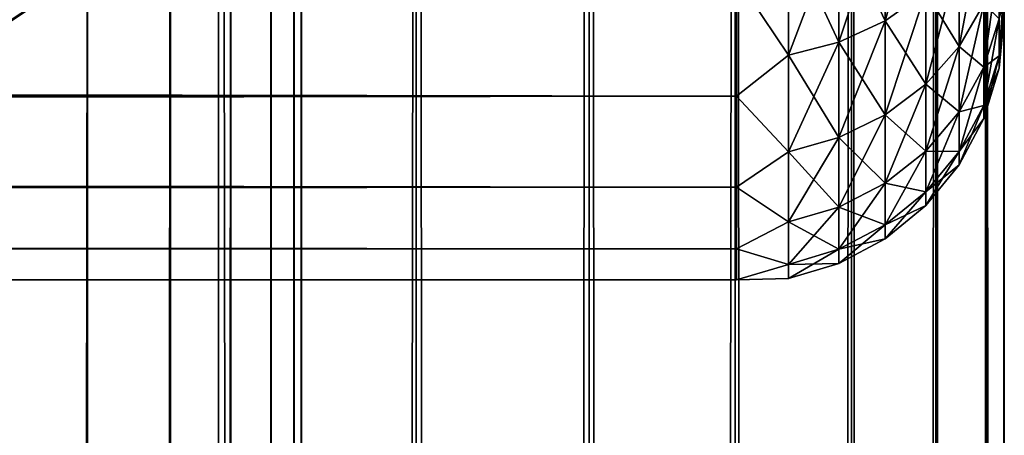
# Model space of a CAD drawing. Extents: x -265 to 265, y 0 to 1027.
# Tile 281 of 295: x 257.65 to 265, y 986.37 to 989.47. Entities that reach past the tile are written whole.
import ezdxf

# ---------------------------------------------------------------- set-up
doc = ezdxf.new("R2010")
doc.units = 0
doc.header["$LTSCALE"] = 41.718519
for name, color, linetype in [('103', 7, 'CONTINUOUS'), ('104', 7, 'CONTINUOUS'), ('118', 7, 'CONTINUOUS'), ('122', 7, 'CONTINUOUS'), ('126', 7, 'CONTINUOUS'), ('4', 7, 'CONTINUOUS'), ('8', 7, 'CONTINUOUS')]:
    doc.layers.add(name, color=color, linetype=linetype)

msp = doc.modelspace()

# ---------------------------------------------------------------- linework, layer by layer
at = {"layer": '103', "color": 7, "linetype": 'CONTINUOUS'}
for points in [[(257.5, 1, 12.9904), (259.1314, 1, 11.9003), (257.5, 1019, 12.9904), (257.5, 1, 12.9904)], [(257.5, 1019, 12.9904), (259.1314, 1, 11.9003), (259.1314, 1019, 11.9003), (257.5, 1019, 12.9904)], [(259.1314, 1, 11.9003), (260.6066, 1, 10.6066), (259.1314, 1019, 11.9003), (259.1314, 1, 11.9003)], [(259.1314, 1019, 11.9003), (260.6066, 1, 10.6066), (260.6066, 1019, 10.6066), (259.1314, 1019, 11.9003)], [(260.6066, 1, 10.6066), (261.9003, 1, 9.1314), (260.6066, 1019, 10.6066), (260.6066, 1, 10.6066)], [(260.6066, 1019, 10.6066), (261.9003, 1, 9.1314), (261.9003, 1019, 9.1314), (260.6066, 1019, 10.6066)], [(261.9003, 1, 9.1314), (262.9904, 1, 7.5), (261.9003, 1019, 9.1314), (261.9003, 1, 9.1314)], [(261.9003, 1019, 9.1314), (262.9904, 1, 7.5), (262.9904, 1019, 7.5), (261.9003, 1019, 9.1314)], [(262.9904, 1, 7.5), (263.8582, 1, 5.7403), (262.9904, 1019, 7.5), (262.9904, 1, 7.5)], [(262.9904, 1019, 7.5), (263.8582, 1, 5.7403), (263.8582, 1019, 5.7403), (262.9904, 1019, 7.5)], [(263.8582, 1, 5.7403), (264.4889, 1, 3.8823), (263.8582, 1019, 5.7403), (263.8582, 1, 5.7403)], [(263.8582, 1019, 5.7403), (264.4889, 1, 3.8823), (264.4889, 1019, 3.8823), (263.8582, 1019, 5.7403)], [(264.4889, 1, 3.8823), (264.8717, 1, 1.9579), (264.4889, 1019, 3.8823), (264.4889, 1, 3.8823)], [(264.4889, 1019, 3.8823), (264.8717, 1, 1.9579), (264.8717, 1019, 1.9579), (264.4889, 1019, 3.8823)], [(264.8717, 1, 1.9579), (265, 1), (264.8717, 1019, 1.9579), (264.8717, 1, 1.9579)], [(264.8717, 1019, 1.9579), (265, 1), (265, 1019), (264.8717, 1019, 1.9579)]]:
    msp.add_3dface(points, dxfattribs=at)
at = {"layer": '104', "color": 7, "linetype": 'CONTINUOUS'}
for points in [[(260.6066, 1019, -10.6066), (260.6066, 1, -10.6066), (259.75, 20, -11.399), (260.6066, 1019, -10.6066)], [(259.75, 1000, -11.399), (260.6066, 1019, -10.6066), (259.75, 20, -11.399), (259.75, 1000, -11.399)], [(261.9003, 1, -9.1314), (260.6066, 1, -10.6066), (261.9003, 1019, -9.1314), (261.9003, 1, -9.1314)], [(261.9003, 1019, -9.1314), (260.6066, 1, -10.6066), (260.6066, 1019, -10.6066), (261.9003, 1019, -9.1314)], [(262.9904, 1, -7.5), (261.9003, 1, -9.1314), (262.9904, 1019, -7.5), (262.9904, 1, -7.5)], [(262.9904, 1019, -7.5), (261.9003, 1, -9.1314), (261.9003, 1019, -9.1314), (262.9904, 1019, -7.5)], [(263.8582, 1, -5.7403), (262.9904, 1, -7.5), (263.8582, 1019, -5.7403), (263.8582, 1, -5.7403)], [(263.8582, 1019, -5.7403), (262.9904, 1, -7.5), (262.9904, 1019, -7.5), (263.8582, 1019, -5.7403)], [(264.4889, 1, -3.8823), (263.8582, 1, -5.7403), (264.4889, 1019, -3.8823), (264.4889, 1, -3.8823)], [(264.4889, 1019, -3.8823), (263.8582, 1, -5.7403), (263.8582, 1019, -5.7403), (264.4889, 1019, -3.8823)], [(264.8717, 1, -1.9579), (264.4889, 1, -3.8823), (264.8717, 1019, -1.9579), (264.8717, 1, -1.9579)], [(264.8717, 1019, -1.9579), (264.4889, 1, -3.8823), (264.4889, 1019, -3.8823), (264.8717, 1019, -1.9579)], [(265, 1019), (265, 1), (264.8717, 1, -1.9579), (265, 1019)], [(265, 1019), (264.8717, 1, -1.9579), (264.8717, 1019, -1.9579), (265, 1019)], [(259.6951, 998.9668, -11.4457), (259.75, 1000, -11.399), (259.6951, 21.0333, -11.4457), (259.6951, 998.9668, -11.4457)], [(259.6951, 21.0333, -11.4457), (259.75, 1000, -11.399), (259.75, 20, -11.399), (259.6951, 21.0333, -11.4457)], [(259.525, 997.9175, -11.5877), (259.6951, 998.9668, -11.4457), (259.525, 22.0825, -11.5877), (259.525, 997.9175, -11.5877)], [(259.525, 22.0825, -11.5877), (259.6951, 998.9668, -11.4457), (259.6951, 21.0333, -11.4457), (259.525, 22.0825, -11.5877)], [(259.2244, 996.842, -11.8284), (259.525, 997.9175, -11.5877), (259.2244, 23.1581, -11.8284), (259.2244, 996.842, -11.8284)], [(259.2244, 23.1581, -11.8284), (259.525, 997.9175, -11.5877), (259.525, 22.0825, -11.5877), (259.2244, 23.1581, -11.8284)], [(258.7723, 995.7446, -12.1674), (259.2244, 996.842, -11.8284), (258.7723, 24.2554, -12.1674), (258.7723, 995.7446, -12.1674)], [(258.7723, 24.2554, -12.1674), (259.2244, 996.842, -11.8284), (259.2244, 23.1581, -11.8284), (258.7723, 24.2554, -12.1674)], [(258.1533, 994.6534, -12.5906), (258.7723, 995.7446, -12.1674), (258.1533, 25.3466, -12.5906), (258.1533, 994.6534, -12.5906)], [(258.1533, 25.3466, -12.5906), (258.7723, 995.7446, -12.1674), (258.7723, 24.2554, -12.1674), (258.1533, 25.3466, -12.5906)], [(257.3737, 993.621, -13.0625), (258.1533, 994.6534, -12.5906), (257.3737, 26.379, -13.0625), (257.3737, 993.621, -13.0625)], [(257.3737, 26.379, -13.0625), (258.1533, 994.6534, -12.5906), (258.1533, 25.3466, -12.5906), (257.3737, 26.379, -13.0625)]]:
    msp.add_3dface(points, dxfattribs=at)
at = {"layer": '118', "color": 7, "linetype": 'CONTINUOUS'}
for points in [[(256.5, 988.7417, -74), (257.9139, 989.6864, -74), (256.5, 988.7417, -26), (256.5, 988.7417, -74)], [(256.5, 988.7417, -26), (257.9139, 989.6864, -74), (257.9139, 989.6864, -26), (256.5, 988.7417, -26)]]:
    msp.add_3dface(points, dxfattribs=at)
at = {"layer": '122', "color": 7, "linetype": 'CONTINUOUS'}
msp.add_3dface([(257.9139, 989.6864, -74), (256.5, 988.7417, -74), (257.6265, 989.5031, -74.2225), (257.9139, 989.6864, -74)], dxfattribs=at)
at = {"layer": '126', "color": 7, "linetype": 'CONTINUOUS'}
msp.add_3dface([(256.5, 988.7417, -26), (257.9139, 989.6864, -26), (257.6266, 989.5029, -25.7786), (256.5, 988.7417, -26)], dxfattribs=at)
at = {"layer": '4', "color": 7, "linetype": 'CONTINUOUS'}
for points in [[(-263, 988.9014, 21.7492), (-263, 989.7879, 20.2915), (263, 988.9014, 21.7492), (-263, 988.9014, 21.7492)], [(263, 988.9014, 21.7492), (-263, 989.7879, 20.2915), (263, 989.7879, 20.2915), (263, 988.9014, 21.7492)], [(-263, 989.7879, 34.7085), (-263, 988.9014, 33.2508), (263, 989.7879, 34.7085), (-263, 989.7879, 34.7085)], [(263, 989.7879, 34.7085), (-263, 988.9014, 33.2508), (263, 988.9014, 33.2508), (263, 989.7879, 34.7085)], [(-263, 988.2217, 23.314), (-263, 988.9014, 21.7492), (263, 988.2217, 23.314), (-263, 988.2217, 23.314)], [(263, 988.2217, 23.314), (-263, 988.9014, 21.7492), (263, 988.9014, 21.7492), (263, 988.2217, 23.314)], [(-263, 988.9014, 33.2508), (-263, 988.2217, 31.686), (263, 988.9014, 33.2508), (-263, 988.9014, 33.2508)], [(263, 988.9014, 33.2508), (-263, 988.2217, 31.686), (263, 988.2217, 31.686), (263, 988.9014, 33.2508)], [(-263, 987.7614, 24.9568), (-263, 988.2217, 23.314), (263, 987.7614, 24.9568), (-263, 987.7614, 24.9568)], [(263, 987.7614, 24.9568), (-263, 988.2217, 23.314), (263, 988.2217, 23.314), (263, 987.7614, 24.9568)], [(-263, 988.2217, 31.686), (-263, 987.7614, 30.0432), (263, 988.2217, 31.686), (-263, 988.2217, 31.686)], [(263, 988.2217, 31.686), (-263, 987.7614, 30.0432), (263, 987.7614, 30.0432), (263, 988.2217, 31.686)], [(-263, 987.5291, 26.647), (-263, 987.7614, 24.9568), (263, 987.5291, 26.647), (-263, 987.5291, 26.647)], [(263, 987.5291, 26.647), (-263, 987.7614, 24.9568), (263, 987.7614, 24.9568), (263, 987.5291, 26.647)], [(-263, 987.7614, 30.0432), (-263, 987.5291, 28.353), (263, 987.7614, 30.0432), (-263, 987.7614, 30.0432)], [(263, 987.7614, 30.0432), (-263, 987.5291, 28.353), (263, 987.5291, 28.353), (263, 987.7614, 30.0432)], [(-263, 987.5291, 28.353), (-263, 987.5291, 26.647), (263, 987.5291, 28.353), (-263, 987.5291, 28.353)], [(263, 987.5291, 28.353), (-263, 987.5291, 26.647), (263, 987.5291, 26.647), (263, 987.5291, 28.353)]]:
    msp.add_3dface(points, dxfattribs=at)
at = {"layer": '8', "color": 7, "linetype": 'CONTINUOUS'}
for points in [[(264.4134, 989.6813, 33.4575), (264.4134, 990.5472, 34.7534), (264.1098, 989.4658, 33.5819), (264.4134, 989.6813, 33.4575)], [(264.1098, 989.4658, 33.5819), (264.4134, 990.5472, 34.7534), (264.1098, 990.3498, 34.9049), (264.1098, 989.4658, 33.5819)], [(264.1098, 990.3498, 20.0951), (264.1098, 989.4658, 21.4181), (263.7636, 990.2033, 19.9827), (264.1098, 990.3498, 20.0951)], [(264.1098, 989.4658, 33.5819), (264.1098, 990.3498, 34.9049), (263.7636, 989.3059, 33.6743), (264.1098, 989.4658, 33.5819)], [(263.7636, 989.3059, 33.6743), (264.1098, 990.3498, 34.9049), (263.7636, 990.2033, 35.0173), (263.7636, 989.3059, 33.6743)], [(264.1098, 990.3498, 20.0951), (264.4134, 989.6813, 21.5425), (264.1098, 989.4658, 21.4181), (264.1098, 990.3498, 20.0951)], [(264.8476, 989.5918, 31.8112), (264.8476, 990.2436, 33.1329), (264.6625, 989.2721, 31.9436), (264.8476, 989.5918, 31.8112)], [(264.6625, 989.2721, 31.9436), (264.8476, 990.2436, 33.1329), (264.6625, 989.9439, 33.3059), (264.6625, 989.2721, 31.9436)], [(263.7636, 990.2033, 19.9827), (263.7636, 989.3059, 21.3257), (263.3879, 990.1132, 19.9136), (263.7636, 990.2033, 19.9827)], [(263.7636, 989.3059, 33.6743), (263.7636, 990.2033, 35.0173), (263.3879, 989.2076, 33.731), (263.7636, 989.3059, 33.6743)], [(263.3879, 989.2076, 33.731), (263.7636, 990.2033, 35.0173), (263.3879, 990.1132, 35.0864), (263.3879, 989.2076, 33.731)], [(263.7636, 990.2033, 19.9827), (264.1098, 989.4658, 21.4181), (263.7636, 989.3059, 21.3257), (263.7636, 990.2033, 19.9827)], [(263, 989.7879, 34.7085), (263.3879, 989.2076, 33.731), (263.3879, 990.1132, 35.0864), (263, 989.7879, 34.7085)], [(263, 989.7879, 20.2915), (263.3879, 990.1132, 19.9136), (263.3879, 989.2076, 21.269), (263, 989.7879, 20.2915)], [(263.3879, 990.1132, 19.9136), (263.7636, 989.3059, 21.3257), (263.3879, 989.2076, 21.269), (263.3879, 990.1132, 19.9136)], [(264.6625, 989.9439, 21.6941), (264.6625, 989.2721, 23.0564), (264.4134, 989.6813, 21.5425), (264.6625, 989.9439, 21.6941)], [(264.6625, 989.2721, 31.9436), (264.6625, 989.9439, 33.3059), (264.4134, 988.9919, 32.0597), (264.6625, 989.2721, 31.9436)], [(264.4134, 988.9919, 32.0597), (264.6625, 989.9439, 33.3059), (264.4134, 989.6813, 33.4575), (264.4134, 988.9919, 32.0597)], [(264.6625, 989.9439, 21.6941), (264.8476, 989.5918, 23.1888), (264.6625, 989.2721, 23.0564), (264.6625, 989.9439, 21.6941)], [(264.9616, 989.4809, 30.3186), (264.9616, 989.9388, 31.6675), (264.8476, 989.1181, 30.4158), (264.9616, 989.4809, 30.3186)], [(264.8476, 989.1181, 30.4158), (264.9616, 989.9388, 31.6675), (264.8476, 989.5918, 31.8112), (264.8476, 989.1181, 30.4158)], [(263, 989.7879, 34.7085), (263, 988.9014, 33.2508), (263.3879, 989.2076, 33.731), (263, 989.7879, 34.7085)], [(263, 988.9014, 21.7492), (263, 989.7879, 20.2915), (263.3879, 989.2076, 21.269), (263, 988.9014, 21.7492)], [(265, 989.6069, 28.9943), (265, 989.74, 29.7319), (264.9616, 989.203, 28.9215), (265, 989.6069, 28.9943)], [(264.9616, 989.203, 28.9215), (265, 989.74, 29.7319), (264.9616, 989.4809, 30.3186), (264.9616, 989.203, 28.9215)], [(264.4134, 989.6813, 21.5425), (264.4134, 988.9919, 22.9403), (264.1098, 989.4658, 21.4181), (264.4134, 989.6813, 21.5425)], [(264.4134, 988.9919, 32.0597), (264.4134, 989.6813, 33.4575), (264.1098, 988.7621, 32.1549), (264.4134, 988.9919, 32.0597)], [(264.1098, 988.7621, 32.1549), (264.4134, 989.6813, 33.4575), (264.1098, 989.4658, 33.5819), (264.1098, 988.7621, 32.1549)], [(264.4134, 989.6813, 21.5425), (264.6625, 989.2721, 23.0564), (264.4134, 988.9919, 22.9403), (264.4134, 989.6813, 21.5425)], [(264.8476, 989.5918, 23.1888), (264.8476, 989.1181, 24.5842), (264.6625, 989.2721, 23.0564), (264.8476, 989.5918, 23.1888)], [(264.8476, 989.1181, 30.4158), (264.8476, 989.5918, 31.8112), (264.6625, 988.7839, 30.5054), (264.8476, 989.1181, 30.4158)], [(264.6625, 988.7839, 30.5054), (264.8476, 989.5918, 31.8112), (264.6625, 989.2721, 31.9436), (264.6625, 988.7839, 30.5054)], [(264.8476, 989.5918, 23.1888), (264.9616, 989.4809, 24.6814), (264.8476, 989.1181, 24.5842), (264.8476, 989.5918, 23.1888)], [(265, 989.6069, 26.0057), (265, 989.5268, 26.7509), (264.9616, 989.203, 26.0785), (265, 989.6069, 26.0057)], [(264.9616, 989.4809, 24.6814), (265, 989.6069, 26.0057), (264.9616, 989.203, 26.0785), (264.9616, 989.4809, 24.6814)], [(265, 989.5268, 28.2491), (265, 989.6069, 28.9943), (264.9616, 989.203, 28.9215), (265, 989.5268, 28.2491)], [(265, 989.5268, 26.7509), (265, 989.5, 27.5), (264.9616, 989.203, 26.0785), (265, 989.5268, 26.7509)], [(265, 989.5, 27.5), (265, 989.5268, 28.2491), (264.9616, 989.1098, 27.5), (265, 989.5, 27.5)], [(264.9616, 989.1098, 27.5), (265, 989.5268, 28.2491), (264.9616, 989.203, 28.9215), (264.9616, 989.1098, 27.5)], [(264.1098, 989.4658, 21.4181), (264.1098, 988.7621, 22.8451), (263.7636, 989.3059, 21.3257), (264.1098, 989.4658, 21.4181)], [(264.1098, 988.7621, 32.1549), (264.1098, 989.4658, 33.5819), (263.7636, 988.5915, 32.2256), (264.1098, 988.7621, 32.1549)], [(263.7636, 988.5915, 32.2256), (264.1098, 989.4658, 33.5819), (263.7636, 989.3059, 33.6743), (263.7636, 988.5915, 32.2256)], [(264.1098, 989.4658, 21.4181), (264.4134, 988.9919, 22.9403), (264.1098, 988.7621, 22.8451), (264.1098, 989.4658, 21.4181)], [(264.9616, 989.4809, 24.6814), (264.9616, 989.203, 26.0785), (264.8476, 989.1181, 24.5842), (264.9616, 989.4809, 24.6814)], [(264.9616, 989.203, 28.9215), (264.9616, 989.4809, 30.3186), (264.8476, 988.8307, 28.9705), (264.9616, 989.203, 28.9215)], [(264.8476, 988.8307, 28.9705), (264.9616, 989.4809, 30.3186), (264.8476, 989.1181, 30.4158), (264.8476, 988.8307, 28.9705)], [(264.9616, 989.203, 26.0785), (265, 989.5, 27.5), (264.9616, 989.1098, 27.5), (264.9616, 989.203, 26.0785)], [(263.7636, 989.3059, 21.3257), (263.7636, 988.5915, 22.7744), (263.3879, 989.2076, 21.269), (263.7636, 989.3059, 21.3257)], [(263.7636, 988.5915, 32.2256), (263.7636, 989.3059, 33.6743), (263.3879, 988.4866, 32.269), (263.7636, 988.5915, 32.2256)], [(263.3879, 988.4866, 32.269), (263.7636, 989.3059, 33.6743), (263.3879, 989.2076, 33.731), (263.3879, 988.4866, 32.269)], [(263.7636, 989.3059, 21.3257), (264.1098, 988.7621, 22.8451), (263.7636, 988.5915, 22.7744), (263.7636, 989.3059, 21.3257)], [(264.6625, 989.2721, 23.0564), (264.6625, 988.7839, 24.4946), (264.4134, 988.9919, 22.9403), (264.6625, 989.2721, 23.0564)], [(264.6625, 988.7839, 30.5054), (264.6625, 989.2721, 31.9436), (264.4134, 988.4909, 30.5838), (264.6625, 988.7839, 30.5054)], [(264.4134, 988.4909, 30.5838), (264.6625, 989.2721, 31.9436), (264.4134, 988.9919, 32.0597), (264.4134, 988.4909, 30.5838)], [(264.6625, 989.2721, 23.0564), (264.8476, 989.1181, 24.5842), (264.6625, 988.7839, 24.4946), (264.6625, 989.2721, 23.0564)], [(263, 988.9014, 33.2508), (263.3879, 988.4866, 32.269), (263.3879, 989.2076, 33.731), (263, 988.9014, 33.2508)], [(263, 988.9014, 21.7492), (263.3879, 989.2076, 21.269), (263.3879, 988.4866, 22.731), (263, 988.9014, 21.7492)], [(263.3879, 989.2076, 21.269), (263.7636, 988.5915, 22.7744), (263.3879, 988.4866, 22.731), (263.3879, 989.2076, 21.269)], [(264.9616, 989.203, 26.0785), (264.9616, 989.1098, 27.5), (264.8476, 988.8307, 26.0295), (264.9616, 989.203, 26.0785)], [(264.8476, 989.1181, 24.5842), (264.9616, 989.203, 26.0785), (264.8476, 988.8307, 26.0295), (264.8476, 989.1181, 24.5842)], [(264.9616, 989.1098, 27.5), (264.9616, 989.203, 28.9215), (264.8476, 988.7343, 27.5), (264.9616, 989.1098, 27.5)], [(264.8476, 988.7343, 27.5), (264.9616, 989.203, 28.9215), (264.8476, 988.8307, 28.9705), (264.8476, 988.7343, 27.5)], [(264.8476, 989.1181, 24.5842), (264.8476, 988.8307, 26.0295), (264.6625, 988.7839, 24.4946), (264.8476, 989.1181, 24.5842)], [(264.8476, 988.8307, 28.9705), (264.8476, 989.1181, 30.4158), (264.6625, 988.4875, 29.0156), (264.8476, 988.8307, 28.9705)], [(264.6625, 988.4875, 29.0156), (264.8476, 989.1181, 30.4158), (264.6625, 988.7839, 30.5054), (264.6625, 988.4875, 29.0156)], [(264.8476, 988.8307, 26.0295), (264.9616, 989.1098, 27.5), (264.8476, 988.7343, 27.5), (264.8476, 988.8307, 26.0295)], [(264.4134, 988.9919, 22.9403), (264.4134, 988.4909, 24.4162), (264.1098, 988.7621, 22.8451), (264.4134, 988.9919, 22.9403)], [(264.4134, 988.4909, 30.5838), (264.4134, 988.9919, 32.0597), (264.1098, 988.2507, 30.6482), (264.4134, 988.4909, 30.5838)], [(264.1098, 988.2507, 30.6482), (264.4134, 988.9919, 32.0597), (264.1098, 988.7621, 32.1549), (264.1098, 988.2507, 30.6482)], [(264.4134, 988.9919, 22.9403), (264.6625, 988.7839, 24.4946), (264.4134, 988.4909, 24.4162), (264.4134, 988.9919, 22.9403)], [(263, 988.9014, 33.2508), (263, 988.2217, 31.686), (263.3879, 988.4866, 32.269), (263, 988.9014, 33.2508)], [(263, 988.2217, 23.314), (263, 988.9014, 21.7492), (263.3879, 988.4866, 22.731), (263, 988.2217, 23.314)], [(264.6625, 988.7839, 24.4946), (264.6625, 988.4875, 25.9844), (264.4134, 988.4909, 24.4162), (264.6625, 988.7839, 24.4946)], [(264.6625, 988.4875, 29.0156), (264.6625, 988.7839, 30.5054), (264.4134, 988.1869, 29.0552), (264.6625, 988.4875, 29.0156)], [(264.4134, 988.1869, 29.0552), (264.6625, 988.7839, 30.5054), (264.4134, 988.4909, 30.5838), (264.4134, 988.1869, 29.0552)], [(264.8476, 988.8307, 26.0295), (264.8476, 988.7343, 27.5), (264.6625, 988.4875, 25.9844), (264.8476, 988.8307, 26.0295)], [(264.6625, 988.7839, 24.4946), (264.8476, 988.8307, 26.0295), (264.6625, 988.4875, 25.9844), (264.6625, 988.7839, 24.4946)], [(264.8476, 988.7343, 27.5), (264.8476, 988.8307, 28.9705), (264.6625, 988.3882, 27.5), (264.8476, 988.7343, 27.5)], [(264.6625, 988.3882, 27.5), (264.8476, 988.8307, 28.9705), (264.6625, 988.4875, 29.0156), (264.6625, 988.3882, 27.5)], [(264.1098, 988.7621, 22.8451), (264.1098, 988.2507, 24.3518), (263.7636, 988.5915, 22.7744), (264.1098, 988.7621, 22.8451)], [(264.1098, 988.2507, 30.6482), (264.1098, 988.7621, 32.1549), (263.7636, 988.0723, 30.696), (264.1098, 988.2507, 30.6482)], [(263.7636, 988.0723, 30.696), (264.1098, 988.7621, 32.1549), (263.7636, 988.5915, 32.2256), (263.7636, 988.0723, 30.696)], [(264.1098, 988.7621, 22.8451), (264.4134, 988.4909, 24.4162), (264.1098, 988.2507, 24.3518), (264.1098, 988.7621, 22.8451)], [(264.6625, 988.4875, 25.9844), (264.8476, 988.7343, 27.5), (264.6625, 988.3882, 27.5), (264.6625, 988.4875, 25.9844)], [(263.7636, 988.5915, 22.7744), (263.7636, 988.0723, 24.304), (263.3879, 988.4866, 22.731), (263.7636, 988.5915, 22.7744)], [(263.7636, 988.0723, 30.696), (263.7636, 988.5915, 32.2256), (263.3879, 987.9626, 30.7254), (263.7636, 988.0723, 30.696)], [(263.3879, 987.9626, 30.7254), (263.7636, 988.5915, 32.2256), (263.3879, 988.4866, 32.269), (263.3879, 987.9626, 30.7254)], [(263.7636, 988.5915, 22.7744), (264.1098, 988.2507, 24.3518), (263.7636, 988.0723, 24.304), (263.7636, 988.5915, 22.7744)], [(263, 988.2217, 31.686), (263.3879, 987.9626, 30.7254), (263.3879, 988.4866, 32.269), (263, 988.2217, 31.686)], [(263, 988.2217, 23.314), (263.3879, 988.4866, 22.731), (263.3879, 987.9626, 24.2746), (263, 988.2217, 23.314)], [(263.3879, 988.4866, 22.731), (263.7636, 988.0723, 24.304), (263.3879, 987.9626, 24.2746), (263.3879, 988.4866, 22.731)], [(264.4134, 988.4909, 24.4162), (264.4134, 988.1869, 25.9448), (264.1098, 988.2507, 24.3518), (264.4134, 988.4909, 24.4162)], [(264.4134, 988.1869, 29.0552), (264.4134, 988.4909, 30.5838), (264.1098, 987.9403, 29.0877), (264.4134, 988.1869, 29.0552)], [(264.1098, 987.9403, 29.0877), (264.4134, 988.4909, 30.5838), (264.1098, 988.2507, 30.6482), (264.1098, 987.9403, 29.0877)], [(264.4134, 988.4909, 24.4162), (264.6625, 988.4875, 25.9844), (264.4134, 988.1869, 25.9448), (264.4134, 988.4909, 24.4162)], [(264.6625, 988.4875, 25.9844), (264.6625, 988.3882, 27.5), (264.4134, 988.1869, 25.9448), (264.6625, 988.4875, 25.9844)], [(264.6625, 988.3882, 27.5), (264.6625, 988.4875, 29.0156), (264.4134, 988.085, 27.5), (264.6625, 988.3882, 27.5)], [(264.4134, 988.085, 27.5), (264.6625, 988.4875, 29.0156), (264.4134, 988.1869, 29.0552), (264.4134, 988.085, 27.5)], [(264.4134, 988.1869, 25.9448), (264.6625, 988.3882, 27.5), (264.4134, 988.085, 27.5), (264.4134, 988.1869, 25.9448)], [(263, 988.2217, 31.686), (263, 987.7614, 30.0432), (263.3879, 987.9626, 30.7254), (263, 988.2217, 31.686)], [(263, 987.7614, 24.9568), (263, 988.2217, 23.314), (263.3879, 987.9626, 24.2746), (263, 987.7614, 24.9568)], [(264.1098, 988.2507, 24.3518), (264.1098, 987.9403, 25.9123), (263.7636, 988.0723, 24.304), (264.1098, 988.2507, 24.3518)], [(264.1098, 987.9403, 29.0877), (264.1098, 988.2507, 30.6482), (263.7636, 987.7571, 29.1118), (264.1098, 987.9403, 29.0877)], [(263.7636, 987.7571, 29.1118), (264.1098, 988.2507, 30.6482), (263.7636, 988.0723, 30.696), (263.7636, 987.7571, 29.1118)], [(264.1098, 988.2507, 24.3518), (264.4134, 988.1869, 25.9448), (264.1098, 987.9403, 25.9123), (264.1098, 988.2507, 24.3518)], [(264.4134, 988.1869, 25.9448), (264.4134, 988.085, 27.5), (264.1098, 987.9403, 25.9123), (264.4134, 988.1869, 25.9448)], [(264.4134, 988.085, 27.5), (264.4134, 988.1869, 29.0552), (264.1098, 987.8362, 27.5), (264.4134, 988.085, 27.5)], [(264.1098, 987.8362, 27.5), (264.4134, 988.1869, 29.0552), (264.1098, 987.9403, 29.0877), (264.1098, 987.8362, 27.5)], [(263.7636, 988.0723, 24.304), (263.7636, 987.7571, 25.8882), (263.3879, 987.9626, 24.2746), (263.7636, 988.0723, 24.304)], [(263.7636, 987.7571, 29.1118), (263.7636, 988.0723, 30.696), (263.3879, 987.6446, 29.1266), (263.7636, 987.7571, 29.1118)], [(263.3879, 987.6446, 29.1266), (263.7636, 988.0723, 30.696), (263.3879, 987.9626, 30.7254), (263.3879, 987.6446, 29.1266)], [(263.7636, 988.0723, 24.304), (264.1098, 987.9403, 25.9123), (263.7636, 987.7571, 25.8882), (263.7636, 988.0723, 24.304)], [(264.1098, 987.9403, 25.9123), (264.4134, 988.085, 27.5), (264.1098, 987.8362, 27.5), (264.1098, 987.9403, 25.9123)], [(263, 987.7614, 30.0432), (263.3879, 987.6446, 29.1266), (263.3879, 987.9626, 30.7254), (263, 987.7614, 30.0432)], [(263, 987.7614, 24.9568), (263.3879, 987.9626, 24.2746), (263.3879, 987.6446, 25.8734), (263, 987.7614, 24.9568)], [(263.3879, 987.9626, 24.2746), (263.7636, 987.7571, 25.8882), (263.3879, 987.6446, 25.8734), (263.3879, 987.9626, 24.2746)], [(264.1098, 987.9403, 25.9123), (264.1098, 987.8362, 27.5), (263.7636, 987.7571, 25.8882), (264.1098, 987.9403, 25.9123)], [(264.1098, 987.8362, 27.5), (264.1098, 987.9403, 29.0877), (263.7636, 987.6515, 27.5), (264.1098, 987.8362, 27.5)], [(263.7636, 987.6515, 27.5), (264.1098, 987.9403, 29.0877), (263.7636, 987.7571, 29.1118), (263.7636, 987.6515, 27.5)], [(263.7636, 987.7571, 25.8882), (264.1098, 987.8362, 27.5), (263.7636, 987.6515, 27.5), (263.7636, 987.7571, 25.8882)], [(263, 987.7614, 30.0432), (263, 987.5291, 28.353), (263.3879, 987.6446, 29.1266), (263, 987.7614, 30.0432)], [(263, 987.5291, 26.647), (263, 987.7614, 24.9568), (263.3879, 987.6446, 25.8734), (263, 987.5291, 26.647)], [(263.7636, 987.7571, 25.8882), (263.7636, 987.6515, 27.5), (263.3879, 987.6446, 25.8734), (263.7636, 987.7571, 25.8882)], [(263.7636, 987.6515, 27.5), (263.7636, 987.7571, 29.1118), (263.3879, 987.538, 27.5), (263.7636, 987.6515, 27.5)], [(263.3879, 987.538, 27.5), (263.7636, 987.7571, 29.1118), (263.3879, 987.6446, 29.1266), (263.3879, 987.538, 27.5)], [(263, 987.5291, 28.353), (263.3879, 987.538, 27.5), (263.3879, 987.6446, 29.1266), (263, 987.5291, 28.353)], [(263, 987.5291, 26.647), (263.3879, 987.6446, 25.8734), (263.3879, 987.538, 27.5), (263, 987.5291, 26.647)], [(263.3879, 987.6446, 25.8734), (263.7636, 987.6515, 27.5), (263.3879, 987.538, 27.5), (263.3879, 987.6446, 25.8734)], [(263, 987.5291, 28.353), (263, 987.5291, 26.647), (263.3879, 987.538, 27.5), (263, 987.5291, 28.353)]]:
    msp.add_3dface(points, dxfattribs=at)

doc.saveas('drawing.dxf')
